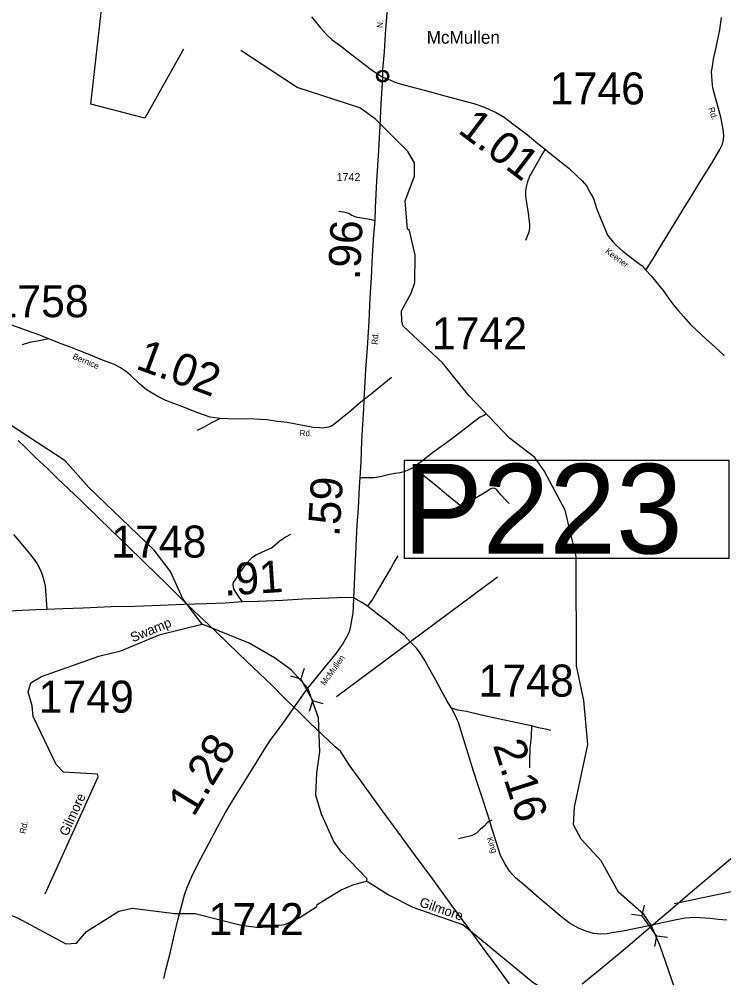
# Model space of a CAD drawing. Extents: x 2093524 to 2270757, y 289120 to 570408.
# Drawn here: x 2209642 to 2220650, y 479232 to 494203 of the extents above; entities that cross this region are included whole.
import ezdxf

# ---------------------------------------------------------------- set-up
doc = ezdxf.new("R2010")
doc.units = 0
for name, color, linetype in [('Exist Civil Demographics Community CELL', 7, 'Continuous'), ('Exist Civil Demographics Community Label', 7, 'Continuous'), ('Exist Hydrographic Creek Single Shore', 7, 'Continuous'), ('Exist Hydrographic Misc Water Feature', 7, 'Continuous'), ('Exist Hydrographic Swamp Label', 7, 'Continuous'), ('Exist Road Non-System Type 51', 7, 'Continuous'), ('Exist Road Secondary Mileage Hundredths English Label', 7, 'Continuous'), ('Exist Road Secondary Structure Pipe CELL', 7, 'Continuous'), ('Exist Road Secondary Structure Pipe Number Label', 7, 'Continuous'), ('Exist Road Secondary Type 51 Attributed', 7, 'Continuous'), ('Exist Road Secondary Type 51 Label', 7, 'Continuous'), ('Exist Road Secondary Type 51 Number Label', 7, 'Continuous'), ('Exist Utilities Telephone Line', 7, 'Continuous')]:
    doc.layers.add(name, color=color, linetype=linetype)

msp = doc.modelspace()

# ---------------------------------------------------------------- linework, layer by layer
at = {"layer": 'Exist Civil Demographics Community CELL'}
msp.add_lwpolyline([(2215243, 493326), (2215244, 493331), (2215246, 493338), (2215249, 493345), (2215252, 493351), (2215255, 493356), (2215259, 493362), (2215263, 493366), (2215267, 493371), (2215273, 493375), (2215278, 493379), (2215283, 493382), (2215288, 493384), (2215294, 493386), (2215299, 493388), (2215304, 493389), (2215308, 493390), (2215313, 493391), (2215319, 493391), (2215323, 493391), (2215329, 493391), (2215334, 493390), (2215339, 493389), (2215344, 493388), (2215349, 493386), (2215356, 493383), (2215362, 493379), (2215367, 493376), (2215372, 493372), (2215375, 493369), (2215380, 493364), (2215383, 493360), (2215387, 493355), (2215390, 493350), (2215392, 493345), (2215394, 493340), (2215396, 493335), (2215397, 493330), (2215398, 493324), (2215399, 493319), (2215399, 493313), (2215399, 493308), (2215398, 493302), (2215397, 493296), (2215396, 493290), (2215394, 493284), (2215391, 493279), (2215388, 493273), (2215385, 493268), (2215382, 493263), (2215377, 493259), (2215372, 493254), (2215367, 493250), (2215362, 493246), (2215358, 493244), (2215351, 493240), (2215344, 493238), (2215338, 493236), (2215331, 493235), (2215327, 493234), (2215322, 493234), (2215317, 493234), (2215312, 493235), (2215307, 493235), (2215301, 493237), (2215296, 493238), (2215291, 493240), (2215286, 493242), (2215283, 493244), (2215276, 493248), (2215270, 493252), (2215265, 493257), (2215261, 493262), (2215258, 493266), (2215255, 493270), (2215251, 493277), (2215249, 493280), (2215247, 493284), (2215245, 493293), (2215243, 493300), (2215242, 493305), (2215242, 493311), (2215242, 493316), (2215242, 493322)], close=True, dxfattribs=at)
for centre, radius in [((2215321, 493313), 94.3), ((2215320, 493314), 76.7)]:
    msp.add_circle(centre, radius, dxfattribs=at)
at = {"layer": 'Exist Hydrographic Creek Single Shore'}
for points in [[(2219972, 478811), (2219649, 479744), (2219517, 480056), (2219398, 480220), (2219002, 480569), (2218733, 481060), (2218422, 481397), (2218304, 481623), (2218319, 481898), (2218528, 482875), (2218465, 483565), (2218346, 484105), (2218342, 485814), (2218170, 486536), (2217841, 487149), (2217698, 487359), (2217304, 487662), (2216667, 488324), (2216255, 488837), (2215643, 489410), (2215618, 489476), (2215616, 489650), (2215765, 489926), (2215822, 490092), (2215827, 490519), (2215741, 490901), (2215708, 490924), (2215671, 491368), (2215819, 491752), (2215817, 491959), (2215716, 492135), (2215204, 492647), (2214962, 492819), (2213985, 493137), (2213106, 493715)], [(2212502, 484757), (2212199, 485153), (2212005, 485577), (2211752, 485910), (2210729, 486892), (2210360, 487306), (2209331, 487976)], [(2210048, 480542), (2210877, 482372), (2210868, 482412), (2210335, 482442), (2210218, 482566), (2209863, 483314), (2209845, 483482), (2209785, 483696), (2209826, 483840), (2209992, 483938), (2210889, 484254), (2211230, 484339), (2211845, 484593), (2212502, 484757)], [(2214154, 483756), (2213889, 484040), (2213630, 484232), (2213237, 484460), (2212502, 484757)], [(2215070, 480743), (2215078, 480776), (2214675, 481197), (2214557, 481363), (2214363, 481787), (2214277, 482087), (2214292, 482435), (2214340, 482762), (2214319, 483294), (2214154, 483756)], [(2220371, 477790), (2220113, 477779), (2219779, 477808), (2219437, 477956), (2218893, 478302), (2218299, 478756), (2217664, 479159), (2216574, 480060), (2215797, 480332), (2215404, 480526), (2215070, 480743)]]:
    msp.add_lwpolyline(points, dxfattribs=at)
at = {"layer": 'Exist Hydrographic Misc Water Feature'}
for points in [[(2212207, 493733), (2211606, 492657), (2210763, 492874), (2210944, 494490), (2211411, 494445), (2211841, 496056), (2212045, 496672), (2211850, 497237), (2211856, 497555), (2212246, 499007), (2212493, 499425), (2212641, 499566)], [(2209166, 479244), (2209401, 480253), (2209618, 480170), (2210370, 479761), (2210537, 479771), (2210694, 479955), (2211200, 480273), (2211408, 480318), (2212074, 480239), (2212391, 480239), (2213109, 480054), (2213392, 480016), (2213792, 480067), (2214016, 480167), (2214290, 480345), (2214298, 480378), (2214671, 480607), (2214870, 480691), (2215070, 480743)]]:
    msp.add_lwpolyline(points, dxfattribs=at)
at = {"layer": 'Exist Road Non-System Type 51'}
for points in [[(2217859, 492175), (2217819, 492105), (2217746, 491976), (2217681, 491864), (2217641, 491792), (2217616, 491750), (2217602, 491716), (2217592, 491696), (2217579, 491649), (2217561, 491586), (2217554, 491516), (2217554, 491459), (2217556, 491402), (2217571, 491304), (2217592, 491174), (2217606, 491080), (2217615, 491004), (2217613, 490934), (2217604, 490876), (2217574, 490800), (2217553, 490746)], [(2215202, 491054), (2215121, 491073), (2214991, 491096), (2214907, 491109), (2214837, 491135), (2214791, 491169), (2214749, 491179), (2214709, 491190), (2214637, 491201)], [(2210106, 489213), (2209950, 489272), (2209790, 489329), (2209439, 489455)], [(2210106, 489213), (2209929, 489174), (2209801, 489153), (2209691, 489120)], [(2215458, 488609), (2215397, 488554), (2215258, 488445), (2215142, 488348), (2215033, 488262)], [(2212784, 487968), (2212644, 487899), (2212537, 487839), (2212425, 487782)], [(2216926, 488027), (2216902, 488016), (2216844, 487988), (2216737, 487908), (2216575, 487781), (2216359, 487619), (2216098, 487429), (2215925, 487296), (2215800, 487203)], [(2215800, 487203), (2215760, 487183), (2215666, 487139), (2215596, 487116), (2215517, 487109), (2215425, 487091), (2215281, 487058), (2215187, 487043), (2215081, 487040), (2214969, 487040)], [(2217295, 486638), (2217238, 486697), (2217168, 486775), (2217104, 486853), (2217073, 486874), (2217039, 486878), (2217008, 486868), (2216920, 486813), (2216755, 486712), (2216617, 486631), (2216575, 486607), (2216553, 486607), (2216524, 486611), (2216457, 486664), (2216316, 486779), (2216144, 486924), (2215993, 487047), (2215882, 487136), (2215800, 487203)], [(2213880, 486155), (2213804, 486116), (2213713, 486053), (2213647, 485995), (2213603, 485957), (2213586, 485943), (2213530, 485920), (2213426, 485876), (2213340, 485833), (2213273, 485787), (2213187, 485698), (2213094, 485573), (2213019, 485459), (2212985, 485405), (2212978, 485371), (2212984, 485331), (2212996, 485295), (2213032, 485237), (2213071, 485177), (2213126, 485102)], [(2215557, 485822), (2215516, 485756), (2215447, 485630), (2215354, 485475), (2215229, 485262), (2215160, 485148), (2215083, 485037)], [(2217653, 483166), (2217569, 483181), (2217394, 483218), (2217152, 483274), (2216862, 483334), (2216628, 483389), (2216496, 483414), (2216396, 483441)], [(2217617, 482514), (2217620, 482614), (2217627, 482814), (2217644, 483000), (2217653, 483166)], [(2217947, 483096), (2217865, 483113), (2217757, 483137), (2217653, 483166)], [(2217025, 481692), (2216973, 481666), (2216953, 481652), (2216906, 481603), (2216846, 481547), (2216785, 481493), (2216749, 481472), (2216703, 481452), (2216613, 481429), (2216504, 481401)]]:
    msp.add_lwpolyline(points, dxfattribs=at)
at = {"layer": 'Exist Road Secondary Structure Pipe CELL'}
for p, q in [((2214094, 484063), (2214043, 483904)), ((2213882, 483947), (2214043, 483904)), ((2214232, 483556), (2214043, 483904)), ((2214180, 483397), (2214232, 483556)), ((2214393, 483512), (2214232, 483556)), ((2219403, 480369), (2219371, 480206)), ((2219206, 480228), (2219371, 480206)), ((2219603, 479883), (2219371, 480206)), ((2219571, 479720), (2219603, 479883)), ((2219768, 479861), (2219603, 479883))]:
    msp.add_line(p, q, dxfattribs=at)
at = {"layer": 'Exist Road Secondary Structure Pipe Number Label'}
for p, q in [((2214598, 483625), (2217113, 485492)), ((2219876, 480393), (2224097, 481283))]:
    msp.add_line(p, q, dxfattribs=at)
msp.add_lwpolyline([(2215663, 487315), (2220728, 487315), (2220728, 485779), (2215663, 485779)], close=True, dxfattribs=at)
at = {"layer": 'Exist Road Secondary Type 51 Attributed'}
for points in [[(2215324, 493297), (2215325, 493417), (2215347, 493693), (2215363, 493975), (2215389, 494301), (2215407, 494639), (2215432, 495067), (2215447, 495320), (2215467, 495661)], [(2214208, 494241), (2214351, 494070), (2214444, 493963), (2214534, 493878), (2214681, 493773), (2214802, 493678), (2214965, 493553), (2215139, 493418), (2215238, 493347), (2215324, 493297)], [(2219432, 490285), (2219550, 490473), (2219637, 490613), (2219875, 491004), (2220003, 491215), (2220126, 491410), (2220296, 491687), (2220473, 491971), (2220589, 492166), (2220628, 492252), (2220643, 492321), (2220649, 492381), (2220647, 492440), (2220633, 492514), (2220601, 492672), (2220522, 492975), (2220477, 493131), (2220466, 493237), (2220460, 493313), (2220459, 493384), (2220473, 493465), (2220490, 493579), (2220523, 493739), (2220585, 494037), (2220615, 494227)], [(2215033, 488262), (2215044, 488448), (2215060, 488732), (2215085, 489072), (2215109, 489483), (2215126, 489853), (2215146, 490162), (2215163, 490514), (2215181, 490836), (2215202, 491054), (2215208, 491259), (2215231, 491681), (2215258, 492151), (2215281, 492536), (2215297, 492883), (2215313, 493123), (2215324, 493297)], [(2215324, 493297), (2215406, 493266), (2215526, 493215), (2215653, 493180), (2216011, 493082), (2216292, 493006), (2216548, 492936), (2216742, 492885), (2216911, 492831), (2217011, 492781), (2217091, 492748), (2217216, 492675), (2217352, 492569), (2217581, 492395), (2217744, 492260), (2217859, 492175), (2217903, 492138), (2218038, 492025), (2218230, 491874), (2218351, 491757), (2218438, 491676), (2218502, 491600), (2218557, 491504), (2218614, 491403), (2218667, 491237), (2218732, 491070), (2218791, 490932), (2218835, 490831), (2218868, 490781), (2218925, 490715), (2218976, 490664), (2219073, 490579), (2219282, 490418), (2219374, 490350), (2219432, 490285)], [(2219432, 490285), (2219514, 490193), (2219630, 490053), (2219703, 489966), (2219795, 489833), (2219875, 489728), (2219941, 489650), (2220020, 489558), (2220125, 489441), (2220217, 489350), (2220375, 489204), (2220508, 489084), (2220656, 488950)], [(2215033, 488262), (2214955, 488199), (2214824, 488086), (2214661, 487957), (2214550, 487870), (2214498, 487838), (2214442, 487824), (2214382, 487815), (2214332, 487819), (2214234, 487828), (2214100, 487855), (2213828, 487902), (2213676, 487922), (2213508, 487945), (2213316, 487958), (2212900, 487963), (2212784, 487968), (2212706, 487978), (2212628, 487989), (2212431, 488056), (2212185, 488156), (2211934, 488248), (2211810, 488311), (2211720, 488365), (2211631, 488416), (2211523, 488507), (2211384, 488638), (2211301, 488708), (2211223, 488757), (2211129, 488809), (2210944, 488877), (2210696, 488982), (2210457, 489074), (2210273, 489143), (2210106, 489213)], [(2214870, 485166), (2214879, 485372), (2214891, 485626), (2214909, 485974), (2214924, 486300), (2214943, 486568), (2214960, 486898), (2214969, 487040), (2214982, 487292), (2214997, 487620), (2215011, 487876), (2215026, 488118), (2215033, 488262)], [(2209554, 486153), (2209752, 485920), (2209859, 485784), (2209924, 485696), (2209982, 485588), (2210017, 485481), (2210049, 485347), (2210055, 485282), (2210063, 485134), (2210072, 484983)], [(2214870, 485166), (2214732, 485171), (2214477, 485163), (2214075, 485148), (2213755, 485126), (2213375, 485108), (2213126, 485102), (2212860, 485084), (2212570, 485072), (2212216, 485062), (2211852, 485045), (2211449, 485030), (2211081, 485024), (2210643, 485005), (2210323, 484995), (2210072, 484983)], [(2214154, 483756), (2214361, 484009), (2214472, 484150), (2214598, 484304), (2214695, 484437), (2214759, 484557), (2214804, 484636), (2214825, 484724), (2214841, 484818), (2214862, 484928), (2214863, 485016), (2214870, 485166)], [(2220697, 480132), (2220560, 480145), (2220435, 480157), (2220282, 480167), (2220191, 480174), (2220044, 480162), (2219883, 480133), (2219639, 480083), (2219506, 480047), (2219046, 479957), (2218928, 479938), (2218826, 479917), (2218729, 479913), (2218615, 479927), (2218493, 479961), (2218379, 480006), (2218237, 480087), (2218123, 480172), (2217982, 480296), (2217759, 480482), (2217548, 480668), (2217397, 480795), (2217304, 480898), (2217228, 481016), (2217163, 481144), (2217006, 481635), (2216975, 481744), (2216866, 482078), (2216814, 482235), (2216740, 482458), (2216507, 483220), (2216448, 483346), (2216396, 483441), (2216327, 483555), (2216234, 483724), (2216149, 483881), (2216039, 484086), (2215976, 484196), (2215908, 484301), (2215847, 484381), (2215761, 484470), (2215654, 484581), (2215537, 484679), (2215401, 484790), (2215240, 484912), (2215083, 485037), (2214993, 485091), (2214910, 485142), (2214870, 485166)], [(2210072, 484983), (2209900, 484978), (2209584, 484964), (2209202, 484942)], [(2211900, 479220), (2211932, 479356), (2212004, 479638), (2212062, 479891), (2212130, 480173), (2212192, 480409), (2212227, 480530), (2212259, 480630), (2212337, 480814), (2212436, 481017), (2212604, 481330), (2212738, 481583), (2212864, 481814), (2213003, 482038), (2213157, 482289), (2213299, 482514), (2213469, 482791), (2213576, 482952), (2213661, 483069), (2213804, 483263), (2213993, 483539), (2214154, 483756)]]:
    msp.add_lwpolyline(points, dxfattribs=at)
at = {"layer": 'Exist Utilities Telephone Line'}
for points in [[(2218438, 479137), (2218718, 479365), (2219078, 479663), (2219356, 479905), (2219589, 480100), (2219852, 480324), (2220159, 480590), (2220648, 481004), (2221139, 481416), (2221632, 481834), (2222187, 482292), (2222666, 482697), (2223216, 483172), (2223590, 483490), (2223980, 483821), (2224289, 484079), (2224379, 484156), (2224465, 484232), (2225267, 484898), (2227212, 486497), (2229740, 488553)], [(2217303, 479139), (2217107, 479404), (2216925, 479650), (2216685, 479975), (2216403, 480362), (2216104, 480774), (2215819, 481156), (2215565, 481506), (2215287, 481884), (2215020, 482250), (2214798, 482558), (2214661, 482771), (2214576, 482837), (2214377, 483033), (2214184, 483216), (2214027, 483373), (2213798, 483591), (2213590, 483802), (2213294, 484082), (2213081, 484286), (2212880, 484477), (2212606, 484743), (2212377, 484959), (2212185, 485148), (2211942, 485386), (2211614, 485703), (2211302, 486009), (2211091, 486212), (2210865, 486432), (2210614, 486678), (2210405, 486872), (2210253, 487021), (2210084, 487184), (2209905, 487351), (2209744, 487508), (2209627, 487623)]]:
    msp.add_lwpolyline(points, dxfattribs=at)

# ---------------------------------------------------------------- texts
at = {"layer": 'Exist Civil Demographics Community Label'}
msp.add_text('McMullen', height=200, dxfattribs=at).set_placement((2216008, 493820))
at = {"layer": 'Exist Hydrographic Swamp Label'}
for s, rotation, p in [('Swamp', 22.3876, (2211417, 484470)), ('Gilmore', 65.629, (2210397, 481432)), ('Gilmore', 340.7504, (2215882, 480354))]:
    msp.add_text(s, height=150, rotation=rotation, dxfattribs=at).set_placement(p)
at = {"layer": 'Exist Road Secondary Mileage Hundredths English Label'}
for s, rotation, p in [('1.01', 322.7512, (2216477, 492443)), ('.96', 87.1447, (2214963, 490124)), ('1.02', 339.7704, (2211446, 488751)), ('.59', 86.3393, (2214644, 486113)), ('.91', 3.7903, (2212849, 485198)), ('1.28', 58.4032, (2212366, 481730)), ('2.16', 287.8133, (2217039, 482866))]:
    msp.add_text(s, height=500, rotation=rotation, dxfattribs=at).set_placement(p)
at = {"layer": 'Exist Road Secondary Structure Pipe Number Label'}
msp.add_text('P223', height=1400, dxfattribs=at).set_placement((2215635, 485858))
at = {"layer": 'Exist Road Secondary Type 51 Label'}
for s, rotation, p in [('N.', 85.4571, (2215321, 494063)), ('Rd.', 288.0412, (2220406, 492810)), ('Keener', 323.4044, (2218790, 490561)), ('Rd.', 86.7554, (2215242, 489116)), ('Bernice', 337.2176, (2210470, 488903)), ('Rd.', 359.2577, (2214022, 487693)), ('McMullen', 54.3477, (2214418, 483789)), ('Rd.', 78.5551, (2209739, 481476)), ('King', 288.944, (2216944, 481411))]:
    msp.add_text(s, height=95, rotation=rotation, dxfattribs=at).set_placement(p)
at = {"layer": 'Exist Road Secondary Type 51 Number Label'}
for s, height, p in [('1746', 500, (2217930, 492872)), ('1742', 125, (2214601, 491675)), ('1758', 500, (2209241, 489549)), ('1742', 500, (2216089, 489047)), ('1748', 500, (2211080, 485795)), ('1748', 500, (2216818, 483624)), ('1749', 500, (2209946, 483373)), ('1742', 500, (2212600, 479900))]:
    msp.add_text(s, height=height, dxfattribs=at).set_placement(p)

doc.saveas('drawing.dxf')
